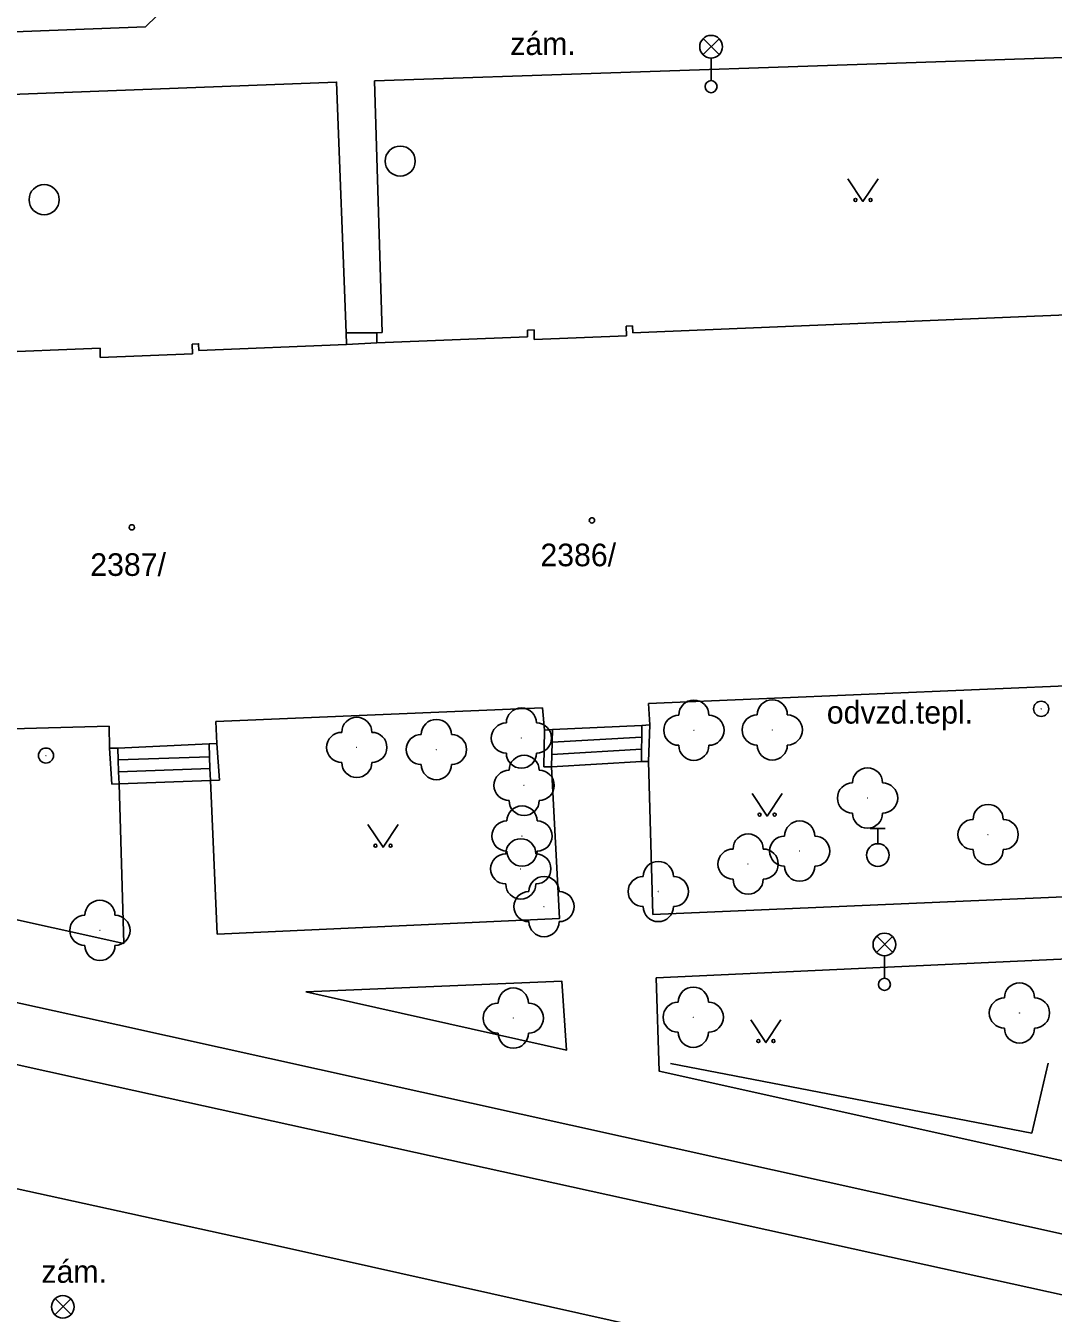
# Model space of a CAD drawing. Extents: x -737812 to -729375, y -1123000 to -1115500.
# Drawn here: x -736809.32 to -736775.24, y -1118850.5 to -1118807.79 of the extents above; entities that cross this region are included whole.
import ezdxf

# ---------------------------------------------------------------- set-up
doc = ezdxf.new("R2010")
doc.units = 0
for name, color, linetype in [('Doplněk polohopisu', 7, 'Continuous'), ('Hranice - ploty_ zdi', 7, 'Continuous'), ('Komunikace', 7, 'Continuous'), ('Pomocné popisy', 7, 'Continuous'), ('Popisy povr_ zn_ inž_ sítí', 7, 'Continuous'), ('Povr_ zn_ inž_ sítí - el_', 7, 'Continuous'), ('Povr_ zn_ inž_ sítí - kan_', 7, 'Continuous'), ('Povr_ zn_ inž_ sítí - tep_', 7, 'Continuous'), ('Povr_ zn_ inž_ sítí - vod_', 7, 'Continuous'), ('Stavební objekty', 7, 'Continuous'), ('Zeleň', 7, 'Continuous'), ('Značky druhů budov', 7, 'Continuous'), ('Značky druhů pozemků', 7, 'Continuous'), ('Čísla popisná', 7, 'Continuous')]:
    doc.layers.add(name, color=color, linetype=linetype)

msp = doc.modelspace()

# ---------------------------------------------------------------- linework, layer by layer
at = {"layer": 'Doplněk polohopisu'}
msp.add_line((-736805.35, -1118807.83), (-736825.25, -1118808.57), dxfattribs=at)
for points in [[(-736785.87, -1118788.92), (-736805.35, -1118807.83)], [(-736797.5, -1118817.97), (-736797.75, -1118809.62), (-736766.4, -1118808.56), (-736766.18, -1118816.13)], [(-736806.22, -1118832.94), (-736806.07, -1118838.23), (-736820.34, -1118835.07), (-736824.68, -1118824.15), (-736824.92, -1118817.59), (-736820.62, -1118810.48), (-736799.01, -1118809.66), (-736798.69, -1118817.98)], [(-736797.5, -1118817.97), (-736797.68, -1118817.98)], [(-736773.63, -1118831.56), (-736773.59, -1118836.63), (-736788.52, -1118837.27)], [(-736788.66, -1118832.2), (-736788.52, -1118837.27)], [(-736791.88, -1118832.37), (-736791.62, -1118837.41), (-736802.97, -1118837.92), (-736803.19, -1118832.83)], [(-736746.82, -1118856.08), (-736806.94, -1118842.85), (-736839.3, -1118835.68)], [(-736788.41, -1118839.37), (-736788.31, -1118842.47), (-736773.53, -1118845.75), (-736773.55, -1118838.69), (-736788.41, -1118839.37)], [(-736800.03, -1118839.84), (-736791.54, -1118839.48), (-736791.38, -1118841.77), (-736800.03, -1118839.84)], [(-736831.12, -1118841.66), (-736800.87, -1118848.29), (-736778.06, -1118853.38)]]:
    msp.add_lwpolyline(points, dxfattribs=at)
at = {"layer": 'Hranice - ploty_ zdi'}
for points in [[(-736788.9, -1118832.2), (-736788.89, -1118831)], [(-736788.62, -1118830.98), (-736788.66, -1118832.2)], [(-736792.11, -1118831.16), (-736792.14, -1118832.37)], [(-736791.88, -1118832.37), (-736791.87, -1118831.96), (-736791.86, -1118831.56), (-736791.85, -1118831.14)], [(-736791.86, -1118831.56), (-736788.9, -1118831.39)], [(-736806.47, -1118832.95), (-736806.54, -1118831.76)], [(-736806.22, -1118832.94), (-736806.24, -1118832.54), (-736806.26, -1118832.14), (-736806.27, -1118831.75)], [(-736803.19, -1118832.83), (-736803.21, -1118832.43), (-736803.23, -1118832.04), (-736803.24, -1118831.61)], [(-736802.89, -1118832.82), (-736802.98, -1118831.6)], [(-736791.87, -1118831.96), (-736788.9, -1118831.79)], [(-736806.26, -1118832.14), (-736803.23, -1118832.04)], [(-736788.9, -1118832.2), (-736791.88, -1118832.37)], [(-736788.66, -1118832.2), (-736788.9, -1118832.2)], [(-736806.24, -1118832.54), (-736803.21, -1118832.43)], [(-736792.14, -1118832.37), (-736791.88, -1118832.37)], [(-736806.47, -1118832.95), (-736806.22, -1118832.94)], [(-736803.19, -1118832.83), (-736806.22, -1118832.94)], [(-736803.19, -1118832.83), (-736802.89, -1118832.82)], [(-736787.93, -1118842.21), (-736775.95, -1118844.53)], [(-736775.95, -1118844.53), (-736775.41, -1118842.2)]]:
    msp.add_lwpolyline(points, dxfattribs=at)
at = {"layer": 'Komunikace'}
msp.add_lwpolyline([(-736747.71, -1118853.9), (-736806.27, -1118840.93), (-736838.45, -1118833.86)], dxfattribs=at)
at = {"layer": 'Povr_ zn_ inž_ sítí - el_'}
for p, q in [((-736786.854, -1118808.748), (-736786.326, -1118808.22)), ((-736786.318, -1118808.745), (-736786.846, -1118808.216)), ((-736786.59, -1118808.86), (-736786.59, -1118809.61)), ((-736781.104, -1118838.528), (-736780.576, -1118838)), ((-736780.568, -1118838.525), (-736781.096, -1118837.996)), ((-736780.84, -1118838.64), (-736780.84, -1118839.39)), ((-736808.354, -1118850.548), (-736807.826, -1118850.02)), ((-736807.818, -1118850.545), (-736808.346, -1118850.016))]:
    msp.add_line(p, q, dxfattribs=at)
for centre, radius in [((-736786.59, -1118808.485), 0.375), ((-736786.59, -1118809.81), 0.2), ((-736780.84, -1118838.265), 0.375), ((-736780.84, -1118839.59), 0.2), ((-736808.09, -1118850.285), 0.375)]:
    msp.add_circle(centre, radius, dxfattribs=at)
at = {"layer": 'Povr_ zn_ inž_ sítí - kan_'}
for centre in [(-736796.9, -1118812.28), (-736808.71, -1118813.56)]:
    msp.add_circle(centre, 0.5, dxfattribs=at)
at = {"layer": 'Povr_ zn_ inž_ sítí - tep_'}
for centre, radius in [((-736775.64, -1118830.45), 0.25), ((-736775.64, -1118830.45), 0.0005), ((-736808.65, -1118832), 0.25), ((-736808.65, -1118832), 0.0005)]:
    msp.add_circle(centre, radius, dxfattribs=at)
at = {"layer": 'Povr_ zn_ inž_ sítí - vod_'}
for p, q in [((-736781.31, -1118834.425), (-736780.81, -1118834.425)), ((-736781.06, -1118834.925), (-736781.06, -1118834.425))]:
    msp.add_line(p, q, dxfattribs=at)
msp.add_circle((-736781.06, -1118835.3), 0.375, dxfattribs=at)
at = {"layer": 'Stavební objekty'}
for points in [[(-736789.4, -1118817.76), (-736789.19, -1118817.75)], [(-736789.4, -1118817.76), (-736789.39, -1118818.08)], [(-736789.19, -1118817.75), (-736789.18, -1118817.98)], [(-736774.52, -1118817.37), (-736789.18, -1118817.98)], [(-736792.68, -1118818.11), (-736797.67, -1118818.31), (-736798.68, -1118818.36), (-736803.58, -1118818.56)], [(-736798.69, -1118817.98), (-736797.68, -1118817.98)], [(-736798.69, -1118817.98), (-736798.68, -1118818.36)], [(-736797.68, -1118817.98), (-736797.67, -1118818.31)], [(-736792.68, -1118817.89), (-736792.46, -1118817.88)], [(-736792.68, -1118817.89), (-736792.68, -1118818.11)], [(-736792.46, -1118817.88), (-736792.46, -1118818.2)], [(-736792.46, -1118818.2), (-736789.39, -1118818.08)], [(-736814.58, -1118818.79), (-736806.85, -1118818.49)], [(-736806.85, -1118818.49), (-736806.85, -1118818.8)], [(-736803.8, -1118818.35), (-736803.59, -1118818.34), (-736803.58, -1118818.56)], [(-736803.8, -1118818.35), (-736803.79, -1118818.67)], [(-736806.85, -1118818.8), (-736803.79, -1118818.67)], [(-736788.67, -1118830.27), (-736774.03, -1118829.65)], [(-736803.01, -1118830.87), (-736792.18, -1118830.42)], [(-736792.11, -1118831.16), (-736792.18, -1118830.42)], [(-736788.62, -1118830.98), (-736788.67, -1118830.27)], [(-736802.98, -1118831.6), (-736803.01, -1118830.87)], [(-736788.62, -1118830.98), (-736788.89, -1118831), (-736791.85, -1118831.14), (-736792.11, -1118831.16)], [(-736813.79, -1118831.22), (-736806.55, -1118831.02)], [(-736806.55, -1118831.02), (-736806.54, -1118831.76)], [(-736806.54, -1118831.76), (-736806.27, -1118831.75), (-736803.24, -1118831.61), (-736802.98, -1118831.6)]]:
    msp.add_lwpolyline(points, dxfattribs=at)
at = {"layer": 'Zeleň'}
for centre in [(-736792.88, -1118831.42), (-736787.16, -1118831.16), (-736784.56, -1118831.15), (-736798.34, -1118831.73), (-736795.7, -1118831.8), (-736792.79, -1118832.99), (-736781.4, -1118833.41), (-736792.86, -1118834.67), (-736777.4, -1118834.62), (-736783.65, -1118835.17), (-736785.36, -1118835.6), (-736792.9, -1118835.76), (-736788.34, -1118836.51), (-736792.13, -1118837.01), (-736806.86, -1118837.8), (-736793.15, -1118840.71), (-736787.18, -1118840.68), (-736776.36, -1118840.54)]:
    msp.add_circle(centre, 0.0005, dxfattribs=at)
for centre, start, end in [((-736787.16, -1118830.66), 360, 180), ((-736784.56, -1118830.65), 360, 180), ((-736792.88, -1118830.92), 360, 180), ((-736798.34, -1118831.23), 360, 180), ((-736795.7, -1118831.3), 360, 180), ((-736793.38, -1118831.42), 90, 270), ((-736792.38, -1118831.42), 270, 90), ((-736787.66, -1118831.16), 90, 270), ((-736786.66, -1118831.16), 270, 90), ((-736785.06, -1118831.15), 90, 270), ((-736784.06, -1118831.15), 270, 90), ((-736798.84, -1118831.73), 90, 270), ((-736797.84, -1118831.73), 270, 90), ((-736796.2, -1118831.8), 90, 270), ((-736795.2, -1118831.8), 270, 90), ((-736787.16, -1118831.66), 180, 360), ((-736784.56, -1118831.65), 180, 360), ((-736798.34, -1118832.23), 180, 360), ((-736792.88, -1118831.92), 180, 360), ((-736792.79, -1118832.49), 360, 180), ((-736795.7, -1118832.3), 180, 360), ((-736793.29, -1118832.99), 90, 270), ((-736792.29, -1118832.99), 270, 90), ((-736781.4, -1118832.91), 360, 180), ((-736781.9, -1118833.41), 90, 270), ((-736780.9, -1118833.41), 270, 90), ((-736792.79, -1118833.49), 180, 360), ((-736792.86, -1118834.17), 360, 180), ((-736781.4, -1118833.91), 180, 360), ((-736777.4, -1118834.12), 360, 180), ((-736793.36, -1118834.67), 90, 270), ((-736792.36, -1118834.67), 270, 90), ((-736783.65, -1118834.67), 360, 180), ((-736777.9, -1118834.62), 90, 270), ((-736776.9, -1118834.62), 270, 90), ((-736792.9, -1118835.26), 360, 180), ((-736785.36, -1118835.1), 360, 180), ((-736784.15, -1118835.17), 90, 270), ((-736783.15, -1118835.17), 270, 90), ((-736793.4, -1118835.76), 90, 270), ((-736792.86, -1118835.17), 180, 360), ((-736792.4, -1118835.76), 270, 90), ((-736785.86, -1118835.6), 90, 270), ((-736784.86, -1118835.6), 270, 90), ((-736777.4, -1118835.12), 180, 360), ((-736788.34, -1118836.01), 360, 180), ((-736783.65, -1118835.67), 180, 360), ((-736792.13, -1118836.51), 360, 180), ((-736788.84, -1118836.51), 90, 270), ((-736787.84, -1118836.51), 270, 90), ((-736785.36, -1118836.1), 180, 360), ((-736792.9, -1118836.26), 180, 360), ((-736792.63, -1118837.01), 90, 270), ((-736791.63, -1118837.01), 270, 90), ((-736806.86, -1118837.3), 360, 180), ((-736807.36, -1118837.8), 90, 270), ((-736806.36, -1118837.8), 270, 90), ((-736788.34, -1118837.01), 180, 360), ((-736792.13, -1118837.51), 180, 360), ((-736806.86, -1118838.3), 180, 360), ((-736776.36, -1118840.04), 360, 180), ((-736793.15, -1118840.21), 360, 180), ((-736787.18, -1118840.18), 0, 180), ((-736793.65, -1118840.71), 90, 270), ((-736792.65, -1118840.71), 270, 90), ((-736787.68, -1118840.68), 90, 270), ((-736786.68, -1118840.68), 270, 90), ((-736776.86, -1118840.54), 90, 270), ((-736775.86, -1118840.54), 270, 90), ((-736793.15, -1118841.21), 180, 360), ((-736787.18, -1118841.18), 180, 360), ((-736776.36, -1118841.04), 180, 360)]:
    msp.add_arc(centre, 0.5, start, end, dxfattribs=at)
at = {"layer": 'Značky druhů budov'}
for centre in [(-736790.54, -1118824.2), (-736805.801, -1118824.43)]:
    msp.add_circle(centre, 0.0875, dxfattribs=at)
at = {"layer": 'Značky druhů pozemků'}
for points in [[(-736782.05, -1118812.87), (-736781.55, -1118813.62), (-736781.05, -1118812.87)], [(-736785.23, -1118833.26), (-736784.73, -1118834.01), (-736784.23, -1118833.26)], [(-736797.97, -1118834.29), (-736797.47, -1118835.04), (-736796.97, -1118834.29)], [(-736785.27, -1118840.77), (-736784.77, -1118841.52), (-736784.27, -1118840.77)]]:
    msp.add_lwpolyline(points, dxfattribs=at)
for centre in [(-736781.8, -1118813.57), (-736781.3, -1118813.57), (-736784.98, -1118833.96), (-736784.48, -1118833.96), (-736797.72, -1118834.99), (-736797.22, -1118834.99), (-736785.02, -1118841.47), (-736784.52, -1118841.47)]:
    msp.add_circle(centre, 0.05, dxfattribs=at)

# ---------------------------------------------------------------- texts
at = {"layer": 'Pomocné popisy'}
for p in [(-736793.25, -1118808.76), (-736808.8, -1118849.49)]:
    msp.add_text('zám.', height=0.75, dxfattribs=at).set_placement(p)
at = {"layer": 'Popisy povr_ zn_ inž_ sítí'}
msp.add_text('odvzd.tepl.', height=0.75, dxfattribs=at).set_placement((-736782.75, -1118830.94))
at = {"layer": 'Čísla popisná'}
for s, p in [('2386/', (-736792.25, -1118825.72)), ('2387/', (-736807.18, -1118826.04))]:
    msp.add_text(s, height=0.75, dxfattribs=at).set_placement(p)

doc.saveas('drawing.dxf')
